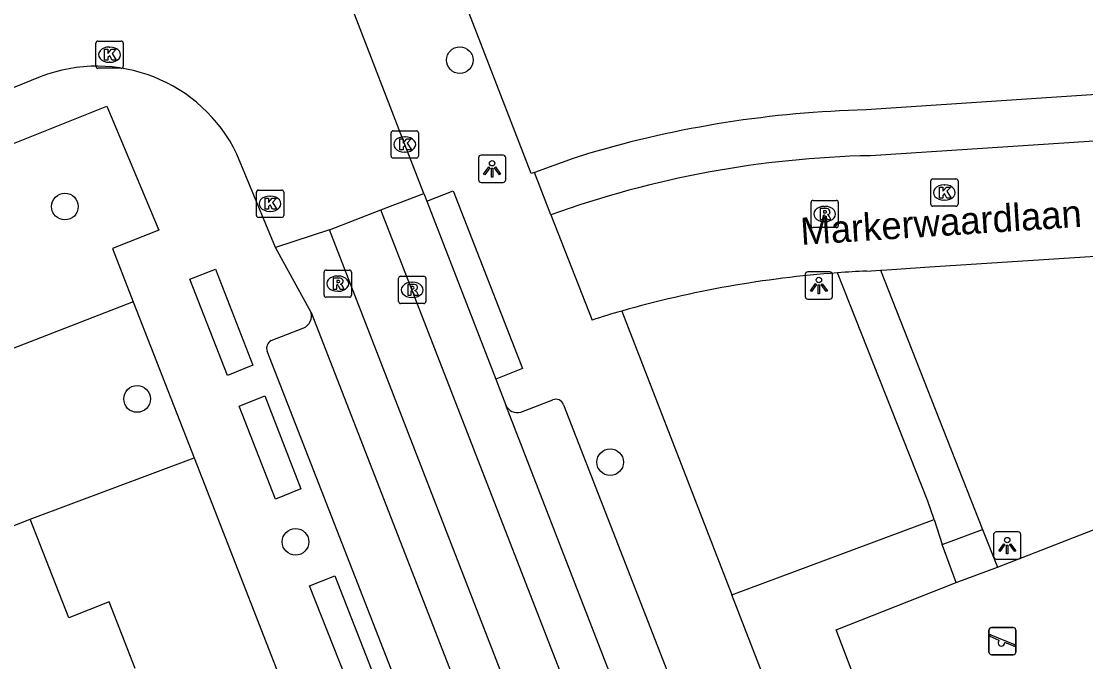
# Model space of a CAD drawing. Extents: x 159689 to 160786, y 387323 to 388339.
# Drawn here: x 160240.43 to 160279.47, y 387640.86 to 387664.33 of the extents above; entities that cross this region are included whole.
import ezdxf

# ---------------------------------------------------------------- set-up
doc = ezdxf.new("R2010")
doc.units = 0
for name, color, linetype in [('IMGEO_Boom', 7, 'Continuous'), ('IMGEO_Groenvoorziening', 7, 'Continuous'), ('IMGEO_Kolk', 7, 'Continuous'), ('IMGEO_Lichtpunt', 7, 'Continuous'), ('IMGEO_Openbare_ruimte_label', 7, 'Continuous'), ('IMGEO_Pand', 7, 'Continuous'), ('IMGEO_Rijbaan_lokaal_gesloten', 7, 'Continuous'), ('IMGEO_Rijbaan_lokaal_open', 7, 'Continuous'), ('IMGEO_Rioolput', 7, 'Continuous'), ('IMGEO_Speelvoorziening', 7, 'Continuous'), ('IMGEO_Voetpad_gesloten', 7, 'Continuous'), ('IMGEO_Voetpad_open', 7, 'Continuous')]:
    doc.layers.add(name, color=color, linetype=linetype)

msp = doc.modelspace()

# ---------------------------------------------------------------- linework, layer by layer
at = {"layer": 'IMGEO_Boom'}
for centre in [(160256.516, 387662.903), (160242.035, 387657.536), (160244.681, 387650.487), (160262.031, 387648.17), (160250.493, 387645.25)]:
    msp.add_circle(centre, 0.489, dxfattribs=at)
at = {"layer": 'IMGEO_Groenvoorziening'}
for points in [[(160244.543, 387654.05), (160237.135, 387651.177)], [(160240.763, 387646.08), (160246.773, 387648.334)], [(160266.488, 387643.313), (160273.911, 387646.065)]]:
    msp.add_lwpolyline(points, dxfattribs=at)
at = {"layer": 'IMGEO_Kolk'}
for p, q in [((160243.17, 387662.676), (160243.17, 387663.528)), ((160243.245, 387663.602), (160244.097, 387663.602)), ((160244.171, 387663.528), (160244.171, 387662.676)), ((160243.658, 387663.382), (160243.683, 387663.382)), ((160243.681, 387662.822), (160243.656, 387662.822)), ((160244.097, 387662.602), (160243.245, 387662.602)), ((160254.072, 387660.313), (160254.924, 387660.313)), ((160253.997, 387659.387), (160253.997, 387660.239)), ((160254.485, 387660.093), (160254.51, 387660.093)), ((160254.998, 387660.239), (160254.998, 387659.387)), ((160254.508, 387659.533), (160254.483, 387659.533)), ((160254.924, 387659.313), (160254.072, 387659.313)), ((160273.787, 387657.623), (160273.787, 387658.475)), ((160273.862, 387658.549), (160274.714, 387658.549)), ((160274.788, 387658.475), (160274.788, 387657.623)), ((160249.056, 387657.215), (160249.056, 387658.067)), ((160249.131, 387658.141), (160249.983, 387658.141)), ((160250.057, 387658.067), (160250.057, 387657.215)), ((160274.275, 387658.329), (160274.3, 387658.329)), ((160249.544, 387657.921), (160249.569, 387657.921)), ((160274.298, 387657.769), (160274.273, 387657.769)), ((160249.567, 387657.361), (160249.542, 387657.361)), ((160274.714, 387657.549), (160273.862, 387657.549)), ((160249.983, 387657.141), (160249.131, 387657.141))]:
    msp.add_line(p, q, dxfattribs=at)
for points in [[(160243.17, 387662.676), (160243.17, 387663.528)], [(160243.245, 387663.602), (160244.097, 387663.602)], [(160244.171, 387663.528), (160244.171, 387662.676)], [(160243.491, 387663.302), (160243.614, 387663.302), (160243.614, 387663.151), (160243.744, 387663.302), (160243.908, 387663.302), (160243.762, 387663.151), (160243.915, 387662.902), (160243.763, 387662.902), (160243.678, 387663.066), (160243.614, 387662.999), (160243.614, 387662.902), (160243.491, 387662.902), (160243.491, 387663.302)], [(160244.097, 387662.602), (160243.245, 387662.602)], [(160254.072, 387660.313), (160254.924, 387660.313)], [(160253.997, 387659.387), (160253.997, 387660.239)], [(160254.318, 387660.013), (160254.441, 387660.013), (160254.441, 387659.862), (160254.571, 387660.013), (160254.735, 387660.013), (160254.589, 387659.862), (160254.742, 387659.613), (160254.59, 387659.613), (160254.505, 387659.777), (160254.441, 387659.71), (160254.441, 387659.613), (160254.318, 387659.613), (160254.318, 387660.013)], [(160254.998, 387660.239), (160254.998, 387659.387)], [(160254.924, 387659.313), (160254.072, 387659.313)], [(160273.787, 387657.623), (160273.787, 387658.475)], [(160273.862, 387658.549), (160274.714, 387658.549)], [(160274.788, 387658.475), (160274.788, 387657.623)], [(160249.056, 387657.215), (160249.056, 387658.067)], [(160249.131, 387658.141), (160249.983, 387658.141)], [(160250.057, 387658.067), (160250.057, 387657.215)], [(160274.108, 387658.249), (160274.231, 387658.249), (160274.231, 387658.098), (160274.361, 387658.249), (160274.525, 387658.249), (160274.379, 387658.098), (160274.532, 387657.849), (160274.38, 387657.849), (160274.295, 387658.013), (160274.231, 387657.946), (160274.231, 387657.849), (160274.108, 387657.849), (160274.108, 387658.249)], [(160249.377, 387657.841), (160249.5, 387657.841), (160249.5, 387657.69), (160249.63, 387657.841), (160249.794, 387657.841), (160249.648, 387657.69), (160249.801, 387657.441), (160249.649, 387657.441), (160249.564, 387657.605), (160249.5, 387657.538), (160249.5, 387657.441), (160249.377, 387657.441), (160249.377, 387657.841)], [(160274.714, 387657.549), (160273.862, 387657.549)], [(160249.983, 387657.141), (160249.131, 387657.141)]]:
    msp.add_lwpolyline(points, dxfattribs=at)
for centre, start, end in [((160243.247, 387663.526), 91.552, 178.448), ((160243.247, 387663.526), 91.552, 178.448), ((160244.095, 387663.526), 1.552, 88.448), ((160244.095, 387663.526), 1.552, 88.448), ((160243.247, 387662.678), 181.552, 268.448), ((160243.247, 387662.678), 181.552, 268.448), ((160244.095, 387662.678), 271.552, 358.448), ((160244.095, 387662.678), 271.552, 358.448), ((160254.074, 387660.237), 91.552, 178.448), ((160254.074, 387660.237), 91.552, 178.448), ((160254.922, 387660.237), 1.552, 88.448), ((160254.922, 387660.237), 1.552, 88.448), ((160254.074, 387659.389), 181.552, 268.448), ((160254.074, 387659.389), 181.552, 268.448), ((160254.922, 387659.389), 271.552, 358.448), ((160254.922, 387659.389), 271.552, 358.448), ((160273.864, 387658.473), 91.552, 178.448), ((160273.864, 387658.473), 91.552, 178.448), ((160274.712, 387658.473), 1.552, 88.448), ((160274.712, 387658.473), 1.552, 88.448), ((160249.133, 387658.065), 91.552, 178.448), ((160249.133, 387658.065), 91.552, 178.448), ((160249.981, 387658.065), 1.552, 88.448), ((160249.981, 387658.065), 1.552, 88.448), ((160273.864, 387657.625), 181.552, 268.448), ((160273.864, 387657.625), 181.552, 268.448), ((160274.712, 387657.625), 271.552, 358.448), ((160274.712, 387657.625), 271.552, 358.448), ((160249.133, 387657.217), 181.552, 268.448), ((160249.133, 387657.217), 181.552, 268.448), ((160249.981, 387657.217), 271.552, 358.448), ((160249.981, 387657.217), 271.552, 358.448)]:
    msp.add_arc(centre, 0.0765, start, end, dxfattribs=at)
for centre, major_axis, ratio, start_param, end_param in [((160243.657, 387663.102), (-0.387, 0.002), 0.722429, 4.712389, 7.853982), ((160243.682, 387663.102), (-0.39, 0.002), 0.717154, 1.570796, 4.712389), ((160254.484, 387659.813), (-0.387, 0.002), 0.722429, 4.712389, 7.853982), ((160254.509, 387659.813), (-0.39, 0.002), 0.717154, 1.570796, 4.712389), ((160274.274, 387658.049), (-0.387, 0.002), 0.722429, 4.712389, 7.853982), ((160274.299, 387658.049), (-0.39, 0.002), 0.717154, 1.570796, 4.712389), ((160249.543, 387657.641), (-0.387, 0.002), 0.722429, 4.712389, 7.853982), ((160249.568, 387657.641), (-0.39, 0.002), 0.717154, 1.570796, 4.712389)]:
    msp.add_ellipse(centre, major_axis=major_axis, ratio=ratio, start_param=start_param, end_param=end_param, dxfattribs=at)
at = {"layer": 'IMGEO_Lichtpunt'}
for p, q in [((160257.204, 387659.325), (160257.204, 387658.518)), ((160257.204, 387659.325), (160257.204, 387658.518)), ((160258.106, 387659.42), (160257.298, 387659.42)), ((160258.106, 387659.42), (160257.298, 387659.42)), ((160258.2, 387658.518), (160258.2, 387659.325)), ((160258.2, 387658.518), (160258.2, 387659.325)), ((160257.298, 387658.424), (160258.106, 387658.424)), ((160257.298, 387658.424), (160258.106, 387658.424)), ((160269.186, 387655.048), (160269.186, 387654.241)), ((160269.186, 387655.048), (160269.186, 387654.241)), ((160270.088, 387655.143), (160269.28, 387655.143)), ((160270.088, 387655.143), (160269.28, 387655.143)), ((160270.182, 387654.241), (160270.182, 387655.048)), ((160270.182, 387654.241), (160270.182, 387655.048)), ((160269.28, 387654.147), (160270.088, 387654.147)), ((160269.28, 387654.147), (160270.088, 387654.147)), ((160276.095, 387645.518), (160276.095, 387644.711)), ((160276.095, 387645.518), (160276.095, 387644.711)), ((160276.997, 387645.613), (160276.189, 387645.613)), ((160276.997, 387645.613), (160276.189, 387645.613)), ((160277.091, 387644.711), (160277.091, 387645.518)), ((160277.091, 387644.711), (160277.091, 387645.518)), ((160276.189, 387644.617), (160276.997, 387644.617)), ((160276.189, 387644.617), (160276.997, 387644.617))]:
    msp.add_line(p, q, dxfattribs=at)
for points in [[(160257.578, 387658.989), (160257.617, 387658.961), (160257.429, 387658.699), (160257.391, 387658.726), (160257.578, 387658.989)], [(160257.68, 387658.941), (160257.727, 387658.941), (160257.727, 387658.619), (160257.68, 387658.619), (160257.68, 387658.941)], [(160257.79, 387658.961), (160257.828, 387658.988), (160258.015, 387658.726), (160257.976, 387658.698), (160257.79, 387658.961)], [(160269.56, 387654.712), (160269.599, 387654.684), (160269.411, 387654.422), (160269.373, 387654.449), (160269.56, 387654.712)], [(160269.662, 387654.664), (160269.709, 387654.664), (160269.709, 387654.342), (160269.662, 387654.342), (160269.662, 387654.664)], [(160269.772, 387654.684), (160269.81, 387654.711), (160269.997, 387654.449), (160269.958, 387654.421), (160269.772, 387654.684)], [(160276.469, 387645.182), (160276.508, 387645.154), (160276.32, 387644.892), (160276.282, 387644.919), (160276.469, 387645.182)], [(160276.571, 387645.134), (160276.618, 387645.134), (160276.618, 387644.812), (160276.571, 387644.812), (160276.571, 387645.134)], [(160276.681, 387645.154), (160276.719, 387645.181), (160276.906, 387644.919), (160276.867, 387644.891), (160276.681, 387645.154)]]:
    msp.add_lwpolyline(points, dxfattribs=at)
for centre in [(160257.703, 387659.123), (160269.685, 387654.846), (160276.594, 387645.316)]:
    msp.add_circle(centre, 0.0994, dxfattribs=at)
for centre, start, end in [((160257.298, 387659.325), 90, 180), ((160257.298, 387659.325), 90, 180), ((160258.106, 387659.325), 0, 90), ((160258.106, 387659.325), 0, 90), ((160257.298, 387658.518), 180, 270), ((160257.298, 387658.518), 180, 270), ((160258.106, 387658.518), 270, 0), ((160258.106, 387658.518), 270, 360), ((160269.28, 387655.048), 90, 180), ((160269.28, 387655.048), 90, 180), ((160270.088, 387655.048), 0, 90), ((160270.088, 387655.048), 0, 90), ((160269.28, 387654.241), 180, 270), ((160269.28, 387654.241), 180, 270), ((160270.088, 387654.241), 270, 0), ((160270.088, 387654.241), 270, 360), ((160276.189, 387645.518), 90, 180), ((160276.189, 387645.518), 90, 180), ((160276.997, 387645.518), 0, 90), ((160276.997, 387645.518), 0, 90), ((160276.189, 387644.711), 180, 270), ((160276.189, 387644.711), 180, 270), ((160276.997, 387644.711), 270, 0), ((160276.997, 387644.711), 270, 360)]:
    msp.add_arc(centre, 0.0946, start, end, dxfattribs=at)
at = {"layer": 'IMGEO_Pand'}
for points in [[(160239.32, 387645.516), (160240.763, 387646.08)], [(160244.615, 387640.604), (160243.657, 387643.052), (160242.174, 387642.472), (160240.763, 387646.08)]]:
    msp.add_lwpolyline(points, dxfattribs=at)
at = {"layer": 'IMGEO_Rijbaan_lokaal_gesloten'}
for points in [[(160255.199, 387658.02), (160255.313, 387657.738)], [(160255.313, 387657.738), (160257.841, 387651.206)], [(160270.014, 387615.268), (160253.615, 387657.415)], [(160268.103, 387614.515), (160251.736, 387656.679)], [(160251.071, 387653.66), (160249.758, 387656.041)], [(160251.071, 387653.66), (160266.54, 387613.901)], [(160257.841, 387651.206), (160258.203, 387650.257)], [(160271.568, 387615.855), (160258.203, 387650.257)]]:
    msp.add_lwpolyline(points, dxfattribs=at)
at = {"layer": 'IMGEO_Rijbaan_lokaal_open'}
for points in [[(160255.199, 387658.02), (160254.498, 387659.813), (160247.737, 387677.314)], [(160241.131, 387662.29), (160240.137, 387661.885)], [(160303.842, 387661.509), (160271.575, 387659.401)], [(160249.758, 387656.041), (160248.342, 387659.455)], [(160253.615, 387657.415), (160255.199, 387658.02)], [(160251.736, 387656.679), (160253.615, 387657.415)], [(160259.858, 387657.235), (160261.366, 387653.379)], [(160271.947, 387655.205), (160272.009, 387655.209), (160273.573, 387655.311), (160304.061, 387657.287)], [(160251.736, 387656.679), (160249.758, 387656.041)], [(160271.434, 387655.172), (160271.947, 387655.205)], [(160276.239, 387644.324), (160280.664, 387646.039)], [(160274.715, 387643.758), (160276.239, 387644.324)], [(160281.142, 387622.642), (160278.156, 387621.506), (160270.323, 387642.024), (160274.715, 387643.758)]]:
    msp.add_lwpolyline(points, dxfattribs=at)
for centre, radius, start, end in [((160243.205, 387656.978), 5.703, 25.746, 111.3296), ((160272.342, 387622.479), 36.93, 91.1896, 109.7572), ((160273.231, 387615.914), 39.299, 94.1768, 105.9152), ((160273.023, 387619.835), 35.373, 92.5749, 94.3031), ((160271.712, 387620.9), 34.087, 105.7581, 107.6694)]:
    msp.add_arc(centre, radius, start, end, dxfattribs=at)
at = {"layer": 'IMGEO_Rioolput'}
for p, q in [((160269.397, 387656.838), (160269.397, 387657.69)), ((160269.472, 387657.764), (160270.324, 387657.764)), ((160270.398, 387657.69), (160270.398, 387656.838)), ((160269.885, 387657.544), (160269.91, 387657.544)), ((160269.908, 387656.984), (160269.883, 387656.984)), ((160270.324, 387656.764), (160269.472, 387656.764)), ((160251.615, 387655.212), (160252.467, 387655.212)), ((160251.54, 387654.286), (160251.54, 387655.138)), ((160252.028, 387654.992), (160252.053, 387654.992)), ((160252.541, 387655.138), (160252.541, 387654.286)), ((160254.27, 387654.058), (160254.27, 387654.91)), ((160254.345, 387654.984), (160255.197, 387654.984)), ((160255.271, 387654.91), (160255.271, 387654.058)), ((160252.051, 387654.432), (160252.026, 387654.432)), ((160254.758, 387654.764), (160254.783, 387654.764)), ((160252.467, 387654.212), (160251.615, 387654.212)), ((160254.781, 387654.204), (160254.756, 387654.204)), ((160255.197, 387653.984), (160254.345, 387653.984))]:
    msp.add_line(p, q, dxfattribs=at)
for points in [[(160269.397, 387656.838), (160269.397, 387657.69)], [(160269.472, 387657.764), (160270.324, 387657.764)], [(160270.398, 387657.69), (160270.398, 387656.838)], [(160269.986, 387657.462), (160269.734, 387657.464), (160269.734, 387657.064)], [(160269.734, 387657.064), (160269.858, 387657.064), (160269.858, 387657.226), (160269.869, 387657.226)], [(160269.912, 387657.383), (160269.858, 387657.383), (160269.858, 387657.302)], [(160269.858, 387657.302), (160269.91, 387657.302)], [(160269.916, 387657.197), (160269.987, 387657.064), (160270.127, 387657.064), (160270.062, 387657.19)], [(160270.324, 387656.764), (160269.472, 387656.764)], [(160251.615, 387655.212), (160252.467, 387655.212)], [(160251.54, 387654.286), (160251.54, 387655.138)], [(160252.129, 387654.91), (160251.877, 387654.912), (160251.877, 387654.512)], [(160252.055, 387654.831), (160252.001, 387654.831), (160252.001, 387654.75)], [(160252.541, 387655.138), (160252.541, 387654.286)], [(160254.27, 387654.058), (160254.27, 387654.91)], [(160254.345, 387654.984), (160255.197, 387654.984)], [(160255.271, 387654.91), (160255.271, 387654.058)], [(160251.877, 387654.512), (160252.001, 387654.512), (160252.001, 387654.674), (160252.012, 387654.674)], [(160252.001, 387654.75), (160252.053, 387654.75)], [(160252.059, 387654.645), (160252.13, 387654.512), (160252.27, 387654.512), (160252.205, 387654.638)], [(160254.859, 387654.682), (160254.607, 387654.684), (160254.607, 387654.284)], [(160254.607, 387654.284), (160254.731, 387654.284), (160254.731, 387654.446), (160254.742, 387654.446)], [(160254.785, 387654.603), (160254.731, 387654.603), (160254.731, 387654.522)], [(160254.731, 387654.522), (160254.783, 387654.522)], [(160252.467, 387654.212), (160251.615, 387654.212)], [(160254.789, 387654.417), (160254.86, 387654.284), (160255, 387654.284), (160254.935, 387654.41)], [(160255.197, 387653.984), (160254.345, 387653.984)]]:
    msp.add_lwpolyline(points, dxfattribs=at)
for centre, radius, start, end in [((160269.474, 387657.688), 0.0765, 91.552, 178.448), ((160269.474, 387657.688), 0.0765, 91.552, 178.448), ((160270.322, 387657.688), 0.0765, 1.552, 88.448), ((160270.322, 387657.688), 0.0765, 1.552, 88.448), ((160269.868, 387657.173), 0.0533, 26.0293, 88.6989), ((160269.894, 387657.491), 0.19, 274.7715, 282.9687), ((160269.918, 387657.287), 0.0964, 77.0061, 93.1865), ((160269.932, 387657.344), 0.0378, 276.6634, 79.6772), ((160269.985, 387657.352), 0.109, 350.3612, 89.416), ((160269.983, 387657.352), 0.112, 277.5842, 350.9817), ((160269.967, 387657.137), 0.108, 29.5134, 73.7905), ((160269.474, 387656.84), 0.0765, 181.552, 268.448), ((160269.474, 387656.84), 0.0765, 181.552, 268.448), ((160270.322, 387656.84), 0.0765, 271.552, 358.448), ((160270.322, 387656.84), 0.0765, 271.552, 358.448), ((160251.617, 387655.136), 0.0765, 91.552, 178.448), ((160251.617, 387655.136), 0.0765, 91.552, 178.448), ((160252.465, 387655.136), 0.0765, 1.552, 88.448), ((160252.465, 387655.136), 0.0765, 1.552, 88.448), ((160252.061, 387654.735), 0.0964, 77.0061, 93.1865), ((160252.075, 387654.792), 0.0378, 276.6634, 79.6772), ((160252.128, 387654.8), 0.109, 350.3612, 89.416), ((160254.347, 387654.908), 0.0765, 91.552, 178.448), ((160254.347, 387654.908), 0.0765, 91.552, 178.448), ((160255.195, 387654.908), 0.0765, 1.552, 88.448), ((160255.195, 387654.908), 0.0765, 1.552, 88.448), ((160252.011, 387654.621), 0.0533, 26.0293, 88.6989), ((160252.037, 387654.939), 0.19, 274.7715, 282.9687), ((160252.126, 387654.8), 0.112, 277.5842, 350.9817), ((160252.11, 387654.585), 0.108, 29.5134, 73.7905), ((160254.741, 387654.393), 0.0533, 26.0293, 88.6989), ((160254.767, 387654.711), 0.19, 274.7715, 282.9687), ((160254.791, 387654.507), 0.0964, 77.0061, 93.1865), ((160254.805, 387654.564), 0.0378, 276.6634, 79.6772), ((160254.858, 387654.572), 0.109, 350.3612, 89.416), ((160254.856, 387654.572), 0.112, 277.5842, 350.9817), ((160254.84, 387654.357), 0.108, 29.5134, 73.7905), ((160251.617, 387654.288), 0.0765, 181.552, 268.448), ((160251.617, 387654.288), 0.0765, 181.552, 268.448), ((160252.465, 387654.288), 0.0765, 271.552, 358.448), ((160252.465, 387654.288), 0.0765, 271.552, 358.448), ((160254.347, 387654.06), 0.0765, 181.552, 268.448), ((160254.347, 387654.06), 0.0765, 181.552, 268.448), ((160255.195, 387654.06), 0.0765, 271.552, 358.448), ((160255.195, 387654.06), 0.0765, 271.552, 358.448)]:
    msp.add_arc(centre, radius, start, end, dxfattribs=at)
for centre, major_axis, ratio, start_param, end_param in [((160269.884, 387657.264), (-0.387, 0.002), 0.722429, 4.712389, 7.853982), ((160269.909, 387657.264), (-0.39, 0.002), 0.717154, 1.570796, 4.712389), ((160252.027, 387654.712), (-0.387, 0.002), 0.722429, 4.712389, 7.853982), ((160252.052, 387654.712), (-0.39, 0.002), 0.717154, 1.570796, 4.712389), ((160254.757, 387654.484), (-0.387, 0.002), 0.722429, 4.712389, 7.853982), ((160254.782, 387654.484), (-0.39, 0.002), 0.717154, 1.570796, 4.712389)]:
    msp.add_ellipse(centre, major_axis=major_axis, ratio=ratio, start_param=start_param, end_param=end_param, dxfattribs=at)
at = {"layer": 'IMGEO_Speelvoorziening'}
for p, q in [((160275.92, 387641.213), (160275.92, 387642.013)), ((160275.92, 387642.013), (160275.92, 387641.213)), ((160276.02, 387642.113), (160276.81, 387642.113)), ((160276.81, 387642.113), (160276.02, 387642.113)), ((160276.91, 387642.013), (160276.91, 387641.213)), ((160276.91, 387641.213), (160276.91, 387642.013)), ((160276.303, 387641.641), (160275.964, 387641.778)), ((160275.989, 387641.838), (160276.865, 387641.485)), ((160276.841, 387641.425), (160276.501, 387641.562)), ((160276.81, 387641.113), (160276.02, 387641.113)), ((160276.02, 387641.113), (160276.81, 387641.113))]:
    msp.add_line(p, q, dxfattribs=at)
for centre, radius, start, end in [((160276.02, 387642.013), 0.1, 90, 180), ((160276.02, 387642.013), 0.1, 90, 180), ((160276.81, 387642.013), 0.1, 0, 90), ((160276.81, 387642.013), 0.1, 360, 90), ((160275.977, 387641.808), 0.0327, 68.078, 248.078), ((160276.382, 387641.551), 0.12, 130.9928, 5.1632), ((160276.02, 387641.213), 0.1, 180, 270), ((160276.02, 387641.213), 0.1, 180, 270), ((160276.81, 387641.213), 0.1, 270, 0), ((160276.81, 387641.213), 0.1, 270, 0), ((160276.853, 387641.455), 0.0327, 248.078, 68.078)]:
    msp.add_arc(centre, radius, start, end, dxfattribs=at)
at = {"layer": 'IMGEO_Voetpad_gesloten'}
for points in [[(160255.313, 387657.738), (160256.273, 387658.111), (160258.816, 387651.605), (160257.841, 387651.206)], [(160274.213, 387645.149), (160275.691, 387645.705)], [(160275.691, 387645.705), (160276.239, 387644.324)], [(160274.715, 387643.758), (160274.213, 387645.149)]]:
    msp.add_lwpolyline(points, dxfattribs=at)
at = {"layer": 'IMGEO_Voetpad_open'}
for points in [[(160259.252, 387658.783), (160259.137, 387658.746), (160251.749, 387677.813), (160247.614, 387688.491)], [(160305.237, 387663.332), (160271.416, 387661.078)], [(160235.065, 387657.821), (160243.572, 387661.211), (160245.475, 387656.671), (160243.78, 387656.005), (160244.543, 387654.05)], [(160261.235, 387659.475), (160260.67, 387659.303), (160259.252, 387658.783)], [(160259.858, 387657.235), (160259.252, 387658.783)], [(160247.992, 387651.351), (160246.611, 387654.881), (160247.558, 387655.24), (160248.93, 387651.72), (160247.992, 387651.351)], [(160273.911, 387646.065), (160273.687, 387646.745), (160270.369, 387655.108)], [(160271.947, 387655.205), (160275.691, 387645.705)], [(160244.543, 387654.05), (160246.773, 387648.334)], [(160262.455, 387653.706), (160266.488, 387643.313)], [(160249.6, 387652.627), (160250.798, 387653.087)], [(160264.528, 387613.61), (160249.45, 387652.235)], [(160249.754, 387646.817), (160248.426, 387650.22), (160249.368, 387650.599), (160250.688, 387647.196), (160249.754, 387646.817)], [(160258.753, 387650.007), (160259.928, 387650.455)], [(160260.316, 387650.277), (160273.206, 387617.223)], [(160246.773, 387648.334), (160269.778, 387589.373)], [(160273.911, 387646.065), (160274.213, 387645.149)], [(160251.006, 387643.643), (160251.933, 387643.999), (160253.676, 387639.535), (160252.764, 387639.187), (160251.006, 387643.643)], [(160276.416, 387617.726), (160266.488, 387643.313)]]:
    msp.add_lwpolyline(points, dxfattribs=at)
for centre, radius, start, end in [((160272.342, 387622.064), 39.025, 91.3598, 106.5358), ((160250.551, 387653.556), 0.53, 297.7771, 11.2729), ((160249.742, 387652.348), 0.313, 116.9474, 201.1735), ((160258.619, 387650.442), 0.455, 203.9964, 287.1157), ((160260.041, 387650.19), 0.288, 17.595, 113.1172)]:
    msp.add_arc(centre, radius, start, end, dxfattribs=at)

# ---------------------------------------------------------------- texts
at = {"layer": 'IMGEO_Openbare_ruimte_label'}
msp.add_text('Markerwaardlaan', height=1, rotation=3.7264, dxfattribs=at).set_placement((160269.041, 387656.126))

doc.saveas('drawing.dxf')
